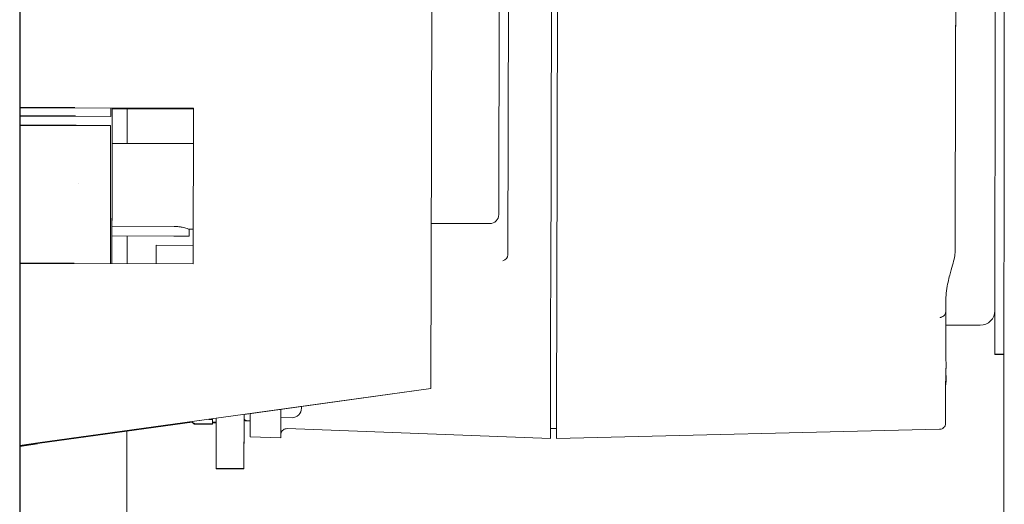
# Model space of a CAD drawing. Header units: inches. Extents: x 1 to 669, y 0 to 417.
# Tile 305 of 317: x 609.9 to 616.22, y 258.48 to 261.59. Entities that reach past the tile are written whole.
import ezdxf

# ---------------------------------------------------------------- set-up
doc = ezdxf.new("R2010")
doc.units = ezdxf.units.IN
doc.header["$LTSCALE"] = 12
doc.header["$MEASUREMENT"] = 0
doc.layers.add('FGR-Removed', color=7, linetype='CONTINUOUS')
doc.layers.add('X', color=1, linetype='CONTINUOUS')

msp = doc.modelspace()

# ---------------------------------------------------------------- linework, layer by layer
at = {"layer": 'FGR-Removed', "color": 1}
for p, q in [((609.89558, 262.84766), (609.89558, 258.21075)), ((610.20534, 261.02383), (609.89558, 261.02383)), ((610.2535, 260.97027), (609.89558, 260.97027)), ((610.25778, 260.91221), (609.89558, 260.91221)), ((610.24659, 260.02383), (609.89558, 260.02383)), ((609.89558, 258.85502), (610.01226, 258.87124)), ((609.89558, 258.85492), (610.01223, 258.87114)), ((609.89558, 258.85106), (610.01094, 258.8671)), ((609.89558, 258.85096), (610.01091, 258.867))]:
    msp.add_line(p, q, dxfattribs=at)
at = {"layer": 'FGR-Removed'}
msp.add_line((610.24901, 261.02383), (610.20534, 261.02383), dxfattribs=at)
at = {"layer": 'X', "lineweight": 0}
for p, q in [((613.30746, 259.81405), (613.31588, 263.49987)), ((613.35525, 263.5), (613.34683, 259.81399)), ((616.21664, 254.60712), (616.22239, 263.42752)), ((613.03987, 263.31431), (613.03248, 260.08065)), ((615.90949, 261.38514), (615.91355, 263.16441)), ((612.98002, 263.05585), (612.97381, 260.33932)), ((612.97422, 260.33931), (612.98043, 263.05584)), ((616.16179, 259.44276), (616.16392, 262.69775)), ((612.54321, 261.67458), (612.5376, 259.22027)), ((615.90655, 260.10234), (615.90949, 261.38514)), ((611.01171, 261.02208), (610.24901, 261.02383)), ((611.01171, 261.02198), (610.24902, 261.02373)), ((610.49039, 261.01932), (611.0117, 261.01812)), ((611.0117, 261.01802), (610.49039, 261.01922)), ((610.58618, 260.79612), (610.58632, 261.019)), ((611.00943, 260.02209), (611.01171, 261.02208)), ((610.2535, 260.97027), (610.48027, 260.96976)), ((610.49013, 260.90747), (610.49026, 260.96552)), ((610.48014, 260.9117), (610.25778, 260.91221)), ((610.48944, 260.60696), (610.49013, 260.90747)), ((611.01119, 260.79515), (610.48988, 260.79634)), ((610.27058, 260.53718), (610.27058, 260.53703)), ((610.48867, 260.26978), (610.48881, 260.32875)), ((610.48867, 260.26978), (610.48854, 260.2111)), ((610.48866, 260.26341), (610.88722, 260.2625)), ((610.98561, 260.24402), (610.98551, 260.20071)), ((611.00993, 260.24397), (610.98561, 260.24402)), ((612.91466, 260.2804), (612.54002, 260.28125)), ((612.54002, 260.28124), (612.91507, 260.28039)), ((610.48852, 260.20177), (610.48838, 260.14029)), ((610.48851, 260.19834), (610.48838, 260.14029)), ((610.48852, 260.20192), (610.48848, 260.18684)), ((610.48852, 260.20193), (610.88708, 260.20102)), ((610.88708, 260.20086), (610.48852, 260.20177)), ((610.58567, 260.02305), (610.58579, 260.20155)), ((610.77325, 260.1413), (610.77317, 260.02263)), ((611.0097, 260.14114), (610.77325, 260.1413)), ((611.0097, 260.14103), (610.77325, 260.14119)), ((610.24659, 260.02383), (611.00943, 260.02209)), ((615.84679, 259.79326), (615.84661, 259.71365)), ((615.84661, 259.71634), (615.84678, 259.79108)), ((615.84661, 259.71365), (615.84592, 259.41007)), ((613.30708, 259.64638), (613.30619, 259.25708)), ((613.34644, 259.64627), (613.34556, 259.25699)), ((615.84642, 259.62826), (616.06817, 259.62812)), ((616.16179, 259.43983), (616.16179, 259.44276)), ((616.16179, 259.44276), (616.21979, 259.44272)), ((616.16179, 259.43983), (616.21979, 259.4398)), ((615.84578, 259.35054), (615.84574, 259.33448)), ((615.84972, 259.35103), (615.84578, 259.35063)), ((615.84578, 259.35059), (615.84972, 259.35099)), ((615.84972, 259.35106), (615.84972, 259.35103)), ((615.84972, 259.35103), (615.84972, 259.35099)), ((615.84972, 259.35099), (615.84972, 259.35097)), ((615.84955, 259.27761), (615.84955, 259.27757)), ((612.5376, 259.22027), (610.01226, 258.87124)), ((612.5376, 259.22017), (611.33722, 259.05427)), ((612.5376, 259.22017), (612.5376, 259.22027)), ((611.15786, 259.02948), (610.01223, 258.87114)), ((611.13384, 259.02281), (611.11003, 259.02287)), ((611.13382, 259.01305), (611.13384, 259.02281)), ((611.13385, 259.02616), (611.13384, 259.02281)), ((611.15712, 258.70815), (611.15786, 259.02948)), ((611.33642, 258.70774), (611.33722, 259.05427)), ((611.33716, 259.02801), (611.33642, 258.70388)), ((611.57339, 259.0338), (611.64539, 259.03364)), ((611.00412, 259.00427), (610.01091, 258.867)), ((610.01094, 258.8671), (611.00407, 259.00436)), ((611.00381, 259.00732), (611.00475, 259.00569)), ((611.00381, 259.00482), (611.00475, 259.00319)), ((611.13378, 258.99446), (611.02053, 258.99472)), ((611.13378, 258.99196), (611.02053, 258.99222)), ((611.13378, 258.99446), (611.1338, 259.00402)), ((611.13378, 258.99196), (611.1338, 259.00152)), ((611.1338, 259.00402), (611.1578, 259.00397)), ((611.1338, 259.00152), (611.15779, 259.00147)), ((611.35233, 259.01496), (611.3765, 259.01406)), ((611.35233, 259.01246), (611.37649, 259.01156)), ((611.61398, 258.96307), (613.30538, 258.90013)), ((613.30552, 258.96419), (613.34489, 258.96307)), ((615.80654, 258.95888), (613.34474, 258.90004)), ((610.58446, 258.15721), (610.58497, 258.94634)), ((611.37626, 258.91141), (611.5731, 258.90409)), ((611.15712, 258.70429), (611.15712, 258.70815)), ((611.33642, 258.70774), (611.15712, 258.70815)), ((611.33642, 258.70388), (611.15712, 258.70429)), ((611.33642, 258.70388), (611.33642, 258.70774))]:
    msp.add_line(p, q, dxfattribs=at)
for centre, radius, start, end in [((616.06823, 259.72187), 0.09375, 269.962636, 359.645886), ((615.75136, 259.38274), 0.09843, 13.578953, 16.129278), ((615.75111, 259.2725), 0.09843, 343.608868, 346.159193), ((611.64553, 259.09464), 0.061, 269.869073, 359.869073), ((611.35291, 259.03069), 0.01575, 179.869073, 267.869073), ((611.35291, 259.0282), 0.01575, 179.869073, 267.869073)]:
    msp.add_arc(centre, radius, start, end, dxfattribs=at)
at = {"layer": 'X', "lineweight": 0, "extrusion": (1.30477e-21, 5.70977e-19, -1)}
msp.add_ellipse((615.90995, 261.59104), major_axis=(-0.00022, -0.09842), ratio=0.0000019, start_param=0, end_param=1.5716308, dxfattribs=at)
at = {"layer": 'X', "lineweight": 0, "extrusion": (0, 0, -1)}
for centre, major_axis, start_param, end_param in [((610.47925, 260.52077), (0.00228, 0.998), -1.1041576, -1.0432252), ((610.48925, 260.52075), (0.00226, 0.988), -2.0984559, -1.0373176), ((610.48925, 260.52075), (0.00228, 0.998), -2.0926263, -1.0432252), ((610.48925, 260.52075), (-0.00226, -0.988), -2.104275, -1.8534842), ((610.48925, 260.52075), (-0.00228, -0.998), -2.0983675, -1.8505749), ((610.48925, 260.52075), (0.00226, 0.988), -1.1038329, -1.0373176), ((610.47925, 260.52077), (0.00228, 0.998), -2.0926263, -1.1682969), ((610.48925, 260.52075), (0.00226, 0.988), -2.0984559, -1.1686216), ((610.48925, 260.52075), (0.00063, 0.27559), -1.0198505, 0), ((610.48925, 260.52075), (-0.00226, -0.988), -1.242053, -1.2383838), ((610.48925, 260.52075), (-0.00228, -0.998), -1.2454691, -1.2418409), ((610.48925, 260.52075), (-0.00226, -0.988), -1.1755009, -1.0431367), ((610.48925, 260.52075), (-0.00228, -0.998), -1.1796782, -1.0489663), ((613.30746, 259.81401), (0.00047, 0.20476), -2.5298928, -1.5705958), ((615.84966, 259.32739), (0.00013, 0.05512), -1.1270509, -0.4420766), ((613.30987, 260.86863), (-0.00439, -1.92125), -0.1324064, 0.6116997), ((615.84966, 259.32739), (0.00013, 0.05512), -2.6978472, -2.0128729), ((611.57368, 259.16124), (0.00045, 0.19695), -3.0629701, -1.9577065), ((611.37685, 259.16804), (0.00045, 0.19695), -3.0632965, -2.1532333)]:
    msp.add_ellipse(centre, major_axis=major_axis, ratio=0.0000019, start_param=start_param, end_param=end_param, dxfattribs=at)
at = {"layer": 'X', "lineweight": 0}
for centre, major_axis, ratio, start_param, end_param in [((610.48925, 260.52075), (-0.00063, -0.27559), 0.0000019, -1.8889886, -0.8000669), ((612.9152, 260.33945), (-0.00155, -0.05903), 0.9993904, 0.0239036, 1.5946999), ((613.34683, 259.81389), (-0.00047, -0.20474), 0.0000019, -1.5712742, -0.6116998), ((615.84573, 259.3274), (-0.00043, -0.18701), 0.0000019, -1.6182119, 0), ((613.30987, 260.86863), (-0.0045, -1.9685), 0.0000019, -0.6116997, 0.2195296), ((613.34924, 260.86854), (-0.0045, -1.9685), 0.0000019, -0.6116997, 0.0000001), ((611.70682, 259.22), (-0.00029, -0.1255), 0.0000019, -0.4181908, 0), ((611.3376, 259.22084), (-0.00043, -0.19011), 0.0000019, -0.5028666, -0.0000001), ((611.37697, 259.22075), (-0.00047, -0.20669), 0.0000019, -0.6775052, 0), ((611.00424, 259.19482), (-0.00043, -0.1875), 0.0000019, -0.0962514, -0.0000017)]:
    msp.add_ellipse(centre, major_axis=major_axis, ratio=ratio, start_param=start_param, end_param=end_param, dxfattribs=at)
at = {"layer": 'X', "lineweight": 0, "extrusion": (2.49837e-16, 2.81865e-21, -1)}
msp.add_ellipse((612.91479, 260.33946), major_axis=(-0.00155, -0.05903), ratio=0.9993904, start_param=-1.5946999, end_param=-0.0239036, dxfattribs=at)
at = {"layer": 'X', "lineweight": 0, "extrusion": (9.22201e-18, -4.71091e-17, -1)}
msp.add_ellipse((613.00672, 260.01119), major_axis=(-0.00605, 0.03091), ratio=0.000007, start_param=0, end_param=0.0008194, dxfattribs=at)
at = {"layer": 'X', "lineweight": 0, "extrusion": (2.49063e-16, 1.3801e-26, -1)}
msp.add_ellipse((611.13424, 259.19452), major_axis=(-0.00044, -0.1905), ratio=0.0000019, start_param=0.0008344, end_param=0.3090434, dxfattribs=at)
at = {"layer": 'X', "lineweight": 0, "extrusion": (2.49063e-16, 2.86604e-28, -1)}
msp.add_ellipse((611.13424, 259.19202), major_axis=(-0.00044, -0.1905), ratio=0.0000019, start_param=0.0008344, end_param=0.1621465, dxfattribs=at)
at = {"layer": 'X', "lineweight": 0, "extrusion": (1.30622e-21, 5.70911e-19, -1)}
for centre in [(611.13424, 259.19452), (611.13424, 259.19202)]:
    msp.add_ellipse(centre, major_axis=(-0.00044, -0.1905), ratio=0.0000019, start_param=0, end_param=0.0008344, dxfattribs=at)
at = {"layer": 'X', "lineweight": 0, "extrusion": (2.12439e-20, 5.70936e-19, -1)}
msp.add_ellipse((611.42123, 278.58952), major_axis=(-0.04497, -19.67811), ratio=0.0000019, start_param=0.0000001, end_param=0.0782961, dxfattribs=at)
at = {"layer": 'X', "lineweight": 0, "extrusion": (-1.50531e-19, 5.71344e-19, -1)}
msp.add_ellipse((611.61808, 278.58907), major_axis=(-0.04498, -19.68499), ratio=0.0000019, start_param=-0.0000005, end_param=0.0786225, dxfattribs=at)
at = {"layer": 'X', "lineweight": 0}
for points, knots in [([(610.88722, 260.2625), (610.89518, 260.26249), (610.90322, 260.26207), (610.92061, 260.26044), (610.92815, 260.25922), (610.94216, 260.25669), (610.95333, 260.25416), (610.96923, 260.24957), (610.97554, 260.24756), (610.98362, 260.24476), (610.98561, 260.24403), (610.98561, 260.24402)], [0, 0, 0, 0, 0.06062208, 0.06062208, 0.13680424, 0.13680424, 0.25820346, 0.25820346, 0.32473523, 0.32473523, 0.38072549, 0.38072549, 0.38072549, 0.38072549]), ([(610.88708, 260.20102), (610.89957, 260.20099), (610.9128, 260.20096), (610.93701, 260.2009), (610.948, 260.20087), (610.96535, 260.20081), (610.97291, 260.20078), (610.98299, 260.20074), (610.98551, 260.20072), (610.98551, 260.20071)], [0, 0, 0, 0, 0.0009775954, 0.0009775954, 0.0019551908, 0.0019551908, 0.0029321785, 0.0029321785, 0.0039091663, 0.0039091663, 0.0039091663, 0.0039091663]), ([(610.98551, 260.20071), (610.98551, 260.2007), (610.98299, 260.2007), (610.97291, 260.2007), (610.96535, 260.20071), (610.948, 260.20073), (610.93701, 260.20075), (610.9128, 260.2008), (610.89957, 260.20083), (610.88708, 260.20086)], [0, 0, 0, 0, 0.0009769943, 0.0009769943, 0.0019539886, 0.0019539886, 0.0029315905, 0.0029315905, 0.0039091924, 0.0039091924, 0.0039091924, 0.0039091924]), ([(615.84678, 259.79108), (615.84682, 259.80978), (615.84832, 259.82992), (615.85342, 259.869), (615.85699, 259.88794), (615.86382, 259.91933), (615.86804, 259.93628), (615.87742, 259.97169), (615.88443, 259.99583), (615.89422, 260.03121), (615.89869, 260.04825), (615.90486, 260.0786), (615.90653, 260.09194), (615.90655, 260.10234)], [-1.77299907, -1.77299907, -1.77299907, -1.77299907, -1.6305274, -1.6305274, -1.48805572, -1.48805572, -1.36150121, -1.36150121, -1.15632752, -1.15632752, -0.96845859, -0.96845859, -0.78058965, -0.78058965, -0.78058965, -0.78058965]), ([(612.99974, 260.04193), (612.99981, 260.04194), (612.99987, 260.04195), (612.99999, 260.04197), (613.00005, 260.04198), (613.00018, 260.042), (613.00024, 260.04201), (613.00036, 260.04204), (613.00042, 260.04205), (613.00055, 260.04207), (613.00061, 260.04208), (613.00067, 260.0421)], [3.310822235, 3.310822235, 3.310822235, 3.310822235, 3.315616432, 3.315616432, 3.32041063, 3.32041063, 3.325204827, 3.325204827, 3.329999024, 3.329999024, 3.334793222, 3.334793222, 3.334793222, 3.334793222]), ([(615.84661, 259.71634), (615.84661, 259.71383), (615.84643, 259.71111), (615.84574, 259.7074), (615.84544, 259.70622), (615.84509, 259.70514)], [-0.462563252, -0.462563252, -0.462563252, -0.462563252, -0.443460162, -0.443460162, -0.433847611, -0.433847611, -0.433847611, -0.433847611]), ([(615.8342, 259.68912), (615.83036, 259.68568), (615.82615, 259.6831), (615.82162, 259.68096), (615.82112, 259.68073), (615.82012, 259.6803), (615.81937, 259.67998), (615.8175, 259.67924), (615.81639, 259.67883), (615.81517, 259.67841), (615.81493, 259.67833), (615.81448, 259.67818), (615.81397, 259.67801), (615.81284, 259.67762), (615.81218, 259.67738), (615.81051, 259.67671), (615.80979, 259.6763), (615.80947, 259.67587)], [0, 0, 0, 0, 0.5, 0.5, 0.5625, 0.5625, 0.625, 0.625, 0.75, 0.75, 0.78125, 0.78125, 0.8125, 0.8125, 0.875, 0.875, 1, 1, 1, 1]), ([(615.84509, 259.70514), (615.84411, 259.70221), (615.84268, 259.69936), (615.84083, 259.69665), (615.83899, 259.69395), (615.83676, 259.69142), (615.8342, 259.68912)], [-0.054214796, -0.054214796, -0.054214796, -0.054214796, -0.027093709, -0.027093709, -0.027093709, 0, 0, 0, 0]), ([(615.84618, 259.40577), (615.84681, 259.40583), (615.84704, 259.40585), (615.84704, 259.40584), (615.84704, 259.40584), (615.84681, 259.40581), (615.84619, 259.40574)], [1.76885167, 1.76885167, 1.76885167, 1.76885167, 1.82563115, 1.82563115, 1.82563115, 1.88210449, 1.88210449, 1.88210449, 1.88210449]), ([(615.84554, 259.24482), (615.84537, 259.17196), (615.84524, 259.11391), (615.84509, 259.04797), (615.84504, 259.02906), (615.845, 259.01031), (615.84499, 259.00565), (615.84498, 259.00107), (615.84498, 258.99995), (615.84498, 258.99885), (615.84497, 258.99858), (615.84497, 258.99831), (615.84497, 258.99825), (615.84497, 258.99817), (615.84497, 258.99817), (615.84497, 258.9981), (615.84497, 258.99811), (615.84497, 258.998), (615.84497, 258.99797), (615.84497, 258.99789), (615.84497, 258.99785), (615.84497, 258.99778), (615.84497, 258.99775), (615.84497, 258.99765), (615.84497, 258.99758), (615.84496, 258.99721), (615.84495, 258.99688), (615.84483, 258.99407), (615.84449, 258.99157), (615.84274, 258.98421), (615.84055, 258.97942), (615.83465, 258.97118), (615.83082, 258.96758), (615.82366, 258.96309), (615.82054, 258.96165), (615.81384, 258.95957), (615.81018, 258.95897), (615.80654, 258.95888)], [0.1671665, 0.1671665, 0.1671665, 0.1671665, 0.6047021, 0.6047021, 0.8724222, 0.8724222, 1.005925, 1.005925, 1.0715662, 1.0715662, 1.10373, 1.10373, 1.1194788, 1.1194788, 1.1312903, 1.1312903, 1.1335057, 1.1335057, 1.1339737, 1.1339737, 1.1342097, 1.1342097, 1.1343269, 1.1343269, 1.1345637, 1.1345637, 1.1355134, 1.1355134, 1.1430141, 1.1430141, 1.1582177, 1.1582177, 1.1734213, 1.1734213, 1.1835658, 1.1835658, 1.1944759, 1.1944759, 1.1944759, 1.1944759]), ([(615.84668, 259.24895), (615.84668, 259.24895), (615.84668, 259.24895), (615.84668, 259.24895), (615.84668, 259.24896), (615.84645, 259.24899), (615.84582, 259.24907)], [1.82546445, 1.82546445, 1.82546445, 1.82546445, 1.825631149, 1.825631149, 1.825631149, 1.882410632, 1.882410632, 1.882410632, 1.882410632]), ([(611.61398, 258.96307), (611.60972, 258.96323), (611.60539, 258.96268), (611.5973, 258.96028), (611.59344, 258.95842), (611.58658, 258.95364), (611.5835, 258.95066), (611.57849, 258.94397), (611.5765, 258.94017), (611.57452, 258.93424), (611.57401, 258.93222), (611.5735, 258.92914), (611.57337, 258.9281), (611.57322, 258.92628), (611.57317, 258.92548), (611.57315, 258.9246), (611.57315, 258.9245), (611.57315, 258.92435), (611.57315, 258.9243), (611.57315, 258.92422), (611.57315, 258.92418), (611.57314, 258.92408), (611.57314, 258.92404), (611.57314, 258.92396), (611.57314, 258.92394), (611.57314, 258.9239), (611.57314, 258.92389), (611.57314, 258.92385), (611.57314, 258.92385), (611.57314, 258.92385), (611.57314, 258.92385), (611.57314, 258.92385)], [0, 0, 0, 0, 0.012768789, 0.012768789, 0.025305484, 0.025305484, 0.037850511, 0.037850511, 0.050395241, 0.050395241, 0.056606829, 0.056606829, 0.059745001, 0.059745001, 0.062099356, 0.062099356, 0.062427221, 0.062427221, 0.062585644, 0.062585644, 0.062744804, 0.062744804, 0.063067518, 0.063067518, 0.063701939, 0.063701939, 0.064796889, 0.064796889, 0.068080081, 0.068080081, 0.068918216, 0.068918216, 0.068918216, 0.068918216])]:
    msp.add_open_spline(points, degree=3, knots=knots, dxfattribs=at)
for points in [[(613.03248, 260.08065), (613.03244, 260.06208), (613.01889, 260.04566), (613.00067, 260.0421)], [(615.84978, 259.37721), (615.8498, 259.38622), (615.84849, 259.39635), (615.84618, 259.40577)], [(615.84578, 259.35068), (615.84829, 259.35093), (615.84972, 259.35106), (615.84972, 259.35106)], [(615.84972, 259.35097), (615.84972, 259.35097), (615.84829, 259.35081), (615.84578, 259.35054)], [(615.84574, 259.33448), (615.84572, 259.3242), (615.8457, 259.31414), (615.84567, 259.30427)], [(615.84961, 259.30381), (615.84961, 259.30382), (615.84818, 259.30398), (615.84567, 259.30426)], [(615.84582, 259.24907), (615.84817, 259.25848), (615.84953, 259.2686), (615.84955, 259.27761)], [(615.84955, 259.27757), (615.84953, 259.26858), (615.84818, 259.25846), (615.84583, 259.24906)]]:
    msp.add_open_spline(points, degree=3, dxfattribs=at)
for points, weights in [([(611.00387, 259.00721), (611.00381, 259.00682), (611.00381, 259.00643)], [1.78183790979, 1.78228688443, 1.78228688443]), ([(611.00381, 259.00643), (611.0038, 258.99985), (611.02053, 258.99222)], [1.78228688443, 1.78228688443, 1.6543244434]), ([(611.00386, 259.00819), (611.00467, 259.00195), (611.02053, 258.99472)], [1.78188232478, 1.77509185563, 1.6543244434])]:
    msp.add_rational_spline(points, weights, degree=2, dxfattribs=at)

doc.saveas('drawing.dxf')
